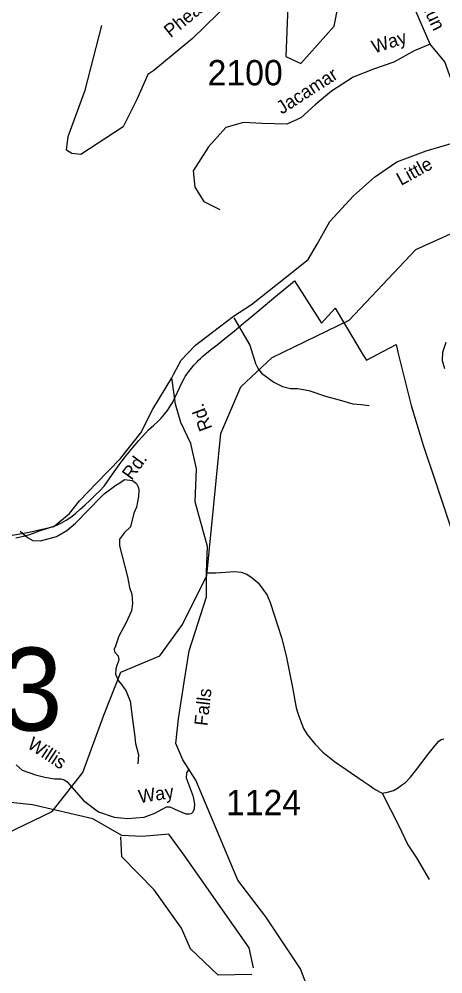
# Model space of a CAD drawing. Extents: x 884530 to 1028605, y 526725 to 653634.
# Drawn here: x 962566 to 964663, y 566967 to 571686 of the extents above; entities that cross this region are included whole.
import ezdxf

# ---------------------------------------------------------------- set-up
doc = ezdxf.new("R2010")
doc.units = 0
for name, color, linetype in [('Exist Boundary Political City Limit New', 7, 'Continuous'), ('Exist Hydrographic Bay Label', 7, 'Continuous'), ('Exist Hydrographic Creek Single Shore', 7, 'Continuous'), ('Exist Road Non-System Type 51', 7, 'Continuous'), ('Exist Road Non-System Type 51 Label', 7, 'Continuous'), ('Exist Road Secondary Structure Standard Bridge Number Label', 7, 'Continuous'), ('Exist Road Secondary Type 20 Attributed', 7, 'Continuous'), ('Exist Road Secondary Type 51 Attributed', 7, 'Continuous'), ('Exist Road Secondary Type 51 Label', 7, 'Continuous'), ('Exist Road Secondary Type 51 Number Label', 7, 'Continuous'), ('Map Preparation Boundary City Limit Buffer Line', 7, 'Continuous')]:
    doc.layers.add(name, color=color, linetype=linetype)

msp = doc.modelspace()

# ---------------------------------------------------------------- linework, layer by layer
at = {"layer": 'Exist Boundary Political City Limit New'}
for points in [[(963191.4, 569640.2), (963206.6, 569655.8), (963219.4, 569667.8), (963233.2, 569680.1), (963250.3, 569696.2), (963268.6, 569714.6), (963286.1, 569733.8), (963300.5, 569752.1), (963309, 569764.6), (963317.5, 569778), (963324.5, 569789.2), (963373, 569891.3), (963382.4, 569910), (963388.4, 569920.6), (963395.2, 569931), (963405.5, 569944.4), (963419.1, 569960.9), (963431.4, 569975.4), (963442.4, 569987.7), (963448.2, 569993.8), (963452.8, 569998.5), (963454.3, 570000), (963463.2, 570008.8), (963473.7, 570018.3), (963485.1, 570028.2), (963511.9, 570050.2), (963519.3, 570056.1), (963545.4, 570076.9), (963593.1, 570114.3), (963630.4, 570144.8), (963689.6, 570194.4), (963693.4, 570197.6), (963762.1, 570254.6), (963826.8, 570309), (963862.2, 570338.4), (963908.6, 570376.6), (963929, 570393), (964063.1, 570184.4), (964130.3, 570258.2), (964269.4, 570026.2), (964285.1, 570000.1), (964342, 570030.2), (964432.1, 570077.9), (964436.6, 570056.1), (964440.5, 570040.4), (964450.5, 570000), (964506.4, 569776.7), (964551.1, 569629.6), (964566.1, 569579.9), (964624.8, 569404.9), (964701.2, 569177.2)], [(963140.2, 569582.3), (963157.4, 569602.3), (963174.8, 569622), (963191.4, 569640.2)], [(962550.4, 569122.8), (962586.9, 569130.6), (962619.2, 569139.7), (962645.8, 569149.4), (962667.4, 569157.6), (962723.5, 569175.9), (962751.9, 569185.9), (962776.5, 569196.6), (962799.1, 569209.5), (962821.8, 569225.4), (962844.6, 569243.7), (962867.6, 569263.8), (962891.2, 569284.9), (962917.5, 569308.9), (962943.1, 569332.9), (962966.8, 569356.3), (962986.9, 569378.5), (963002.3, 569398.8), (963014.1, 569416.6), (963028.8, 569437.9), (963044.7, 569460.8), (963060.8, 569483.1), (963075.5, 569502.8), (963086.9, 569517.3), (963103.1, 569537.4), (963104, 569538.6), (963112, 569548.6), (963140.2, 569582.3)]]:
    msp.add_lwpolyline(points, dxfattribs=at)
at = {"layer": 'Exist Hydrographic Bay Label'}
for points in [[(964145.4, 571752.5), (963895.3, 571751), (963886.7, 571501.8), (963960.4, 571467.4), (964125.3, 571651.2), (964145.4, 571752.5)], [(963370.4, 567192.8), (963235.1, 567382.6), (963073.9, 567546.7), (963069.1, 567645.2)], [(963725.7, 566996.8), (963704.2, 567095.8), (963382.4, 567554.6), (963306.4, 567658.6), (963174.5, 567646.6), (963074.5, 567650.6)], [(963717.7, 566964.8), (963550.9, 566961.6), (963414.4, 567090.5), (963370.4, 567192.8)]]:
    msp.add_lwpolyline(points, dxfattribs=at)
at = {"layer": 'Exist Hydrographic Creek Single Shore'}
for points in [[(963262.4, 568538.8), (963374.9, 568694.6), (963495.8, 568936.4), (963563.6, 569637.7), (963663.2, 569868.7), (963818.3, 570013.2), (964200, 570199.2), (964528.8, 570547), (964715.3, 570631.8), (965137.9, 570551.1), (965803.3, 570501.6), (966013, 570536.8), (966277.8, 570718.4), (966340.3, 570841.9), (966347, 571032.2), (966277.2, 571187.8), (965716.4, 571848.9), (965306.9, 572546.3), (965035.6, 572896.3), (964906.2, 573253.3), (964918.3, 573601), (965032.1, 573999.1), (965010.2, 574091.4)], [(961273.6, 566462.3), (961324.2, 566439.3), (961465.3, 566421.2), (961529.5, 566442), (961525.9, 566523.5), (961540.4, 566731.6), (961580.2, 566842), (961614.5, 566954.2), (961670.6, 567059.1), (961719.5, 567118.9), (961793.6, 567173.2), (961904, 567189.4), (961940.2, 567193.1), (961983.6, 567249.2), (961999.9, 567365), (962121.1, 567317.4), (962361, 567593.4), (962728.9, 567769.5), (962880.8, 567962.7), (962984.8, 568246.8), (963068.7, 568458.8), (963262.4, 568538.8)], [(963074.5, 567650.6), (962930.6, 567734), (962632.8, 567802.3), (960993, 567977.9)]]:
    msp.add_lwpolyline(points, dxfattribs=at)
at = {"layer": 'Exist Road Non-System Type 51'}
for points in [[(963627.8, 570210.6), (963708, 570075.3), (963735.8, 569985), (963748.8, 569957.1), (963765.9, 569936.4), (963826.1, 569892.3), (963868.8, 569870), (963909.6, 569859.9), (963944.2, 569859.9), (964000.5, 569850.7), (964081.8, 569823.5), (964150.5, 569804.3), (964217.4, 569785.5), (964259.2, 569781), (964298.8, 569776.1)], [(964677.5, 570088), (964661.6, 570038.9), (964658.8, 569999.7), (964670.4, 569959.1)], [(962571.1, 569155.1), (962607.5, 569123.9), (962633.8, 569109.4), (962671.1, 569107.2), (962750.9, 569128.7), (962801.8, 569159.4), (962844.3, 569195.8), (962970.6, 569324.2), (962986.8, 569339.6), (963044.2, 569383.4), (963064.4, 569394.9), (963088.1, 569411.5), (963126.7, 569405.8), (963146.9, 569390.9), (963155.6, 569374.3), (963158.8, 569359.3), (963156.5, 569326.9), (963146.9, 569274.3), (963134.1, 569244.9), (963117, 569176.5), (963088.1, 569149.7), (963062.7, 569116.4), (963063.1, 569083.9), (963103, 568929.1), (963112.7, 568876.6), (963123.2, 568844.1), (963127.6, 568798.5), (963122.8, 568761.2), (963095.6, 568703.8), (963058.3, 568633.6), (963051.3, 568611.7), (963042.6, 568587.4), (963036.8, 568572.6), (963038.1, 568559.1), (963055.6, 568539), (963058.8, 568518.4), (963050.4, 568491.3), (963043.9, 568475.8), (963043.2, 568449.4), (963058.2, 568415.2), (963072.9, 568397.8), (963095.2, 568364.5), (963114.9, 568314.8), (963119.6, 568290.1), (963126.7, 568223.3), (963137.2, 568153), (963142.5, 568106.1), (963156.1, 568049.5), (963154.3, 568005.6)], [(963493.6, 568950), (963539.6, 568950.3), (963632, 568956.6), (963664.4, 568952.7), (963693.7, 568942.4), (963720, 568925), (963748.5, 568900.1), (963772.5, 568868.7), (963793.7, 568838.7), (963808.4, 568803.8), (963828.1, 568741.3), (963864.5, 568630), (963887.1, 568540.2), (963919.3, 568382.5), (963937.5, 568283.2), (963946.3, 568251), (963959.5, 568215.5), (963973.2, 568181), (963991.2, 568150.6), (964030.1, 568104.5), (964069.1, 568064), (964126.7, 568016.5), (964268.1, 567919.9), (964297.8, 567899.4), (964327.7, 567879.4), (964362.8, 567861.3)], [(964362.8, 567861.3), (964388.7, 567864.9), (964418.6, 567874.2), (964438.3, 567885.3), (964458.8, 567899.9), (964477.9, 567913.6), (964502.7, 567940.1), (964527.2, 567971.8), (964591.1, 568053.7), (964624, 568093.9), (964643, 568116.9), (964654.1, 568125.6), (964667.6, 568129.4)], [(962552, 568000.9), (962581.6, 567974.8), (962647.4, 567951.6), (962693.9, 567939.3), (962740.7, 567932.2), (962771.7, 567932.3), (962789.2, 567927.1), (962801.4, 567919), (962884.5, 567824.4), (962959.6, 567768.9), (963037, 567741.6), (963102.7, 567735.2), (963184.1, 567741.6), (963238.1, 567761.9), (963294.6, 567793.4), (963311.4, 567793.4), (963351.7, 567775.4), (963391.6, 567759.1), (963408.3, 567757.8), (963418.3, 567759.6), (963426.6, 567767.8), (963434.7, 567785.3), (963436.4, 567806.2), (963429.4, 567842.8), (963394.2, 567935.5), (963396.3, 567960.8), (963408.6, 567980.9)], [(964362.8, 567861.3), (964445.7, 567699), (964490.4, 567604.7), (964532.9, 567540.7), (964594.9, 567434.3)]]:
    msp.add_lwpolyline(points, dxfattribs=at)
at = {"layer": 'Exist Road Secondary Type 20 Attributed'}
msp.add_lwpolyline([(964012.7, 566848.3), (963957.9, 566991.6), (963786.9, 567249.5), (963649, 567430.3), (963440.3, 567925.7), (963375.5, 568026.2), (963342.1, 568105.9), (963354.4, 568228.7), (963383, 568408.8), (963407.6, 568564.4), (963493.5, 568830.6), (963493.8, 568952.4), (963497.5, 569079.3), (963437.1, 569299.8), (963444.3, 569464.3), (963415.8, 569588.2), (963366.2, 569691.9), (963339.5, 569783.9), (963321, 569912.9)], dxfattribs=at)
at = {"layer": 'Exist Road Secondary Type 51 Attributed'}
for points in [[(964600.3, 571562), (964513.2, 571764.2), (964476.8, 571837.3), (964420.6, 571879.4), (964330.8, 571879.4), (964125.9, 571834.4), (964005.2, 571820.4), (963878.9, 571840.1), (963811.5, 571887.8), (963763.8, 571890.6), (963676.8, 571837.3), (963424.2, 571590.1), (963233.3, 571432.8), (963202.4, 571413.1), (963149.1, 571289.5), (963081.7, 571154.7), (962871.2, 571017.1), (962826.3, 571022.7), (962801, 571039.5), (962809.4, 571107), (962893.6, 571334.5), (962975, 571654.7)], [(964600.3, 571562), (964521.7, 571529.4), (964420.6, 571473.2), (964319.6, 571439.5), (964218.5, 571400.2), (964111.9, 571330), (964030.5, 571262.6), (963960.3, 571198), (963890.1, 571167.1), (963769.4, 571169.9), (963676.8, 571175.5), (963589.8, 571150.2), (963502.7, 571054.7), (963427, 570936.7), (963435.4, 570855.3), (963480.3, 570785.1), (963558.9, 570745.7)], [(964783.7, 571095.1), (964726.6, 571324.4), (964673.2, 571476), (964600.3, 571562)], [(963321, 569912.9), (963329.2, 569930.2), (963368, 570000), (963438.9, 570074.1), (963523.3, 570139.3), (963627.5, 570217.5), (963716.6, 570275.7), (963890.1, 570414.3), (963996.8, 570498.6), (964041.7, 570574.4), (964103.4, 570686.8), (964221.3, 570813.2), (964325.2, 570905.9), (964434.7, 570981.7), (964580.6, 571035.1), (964783.7, 571095.1)], [(962185.7, 569175.6), (962385.5, 569138.9), (962513, 569132.6), (962615.6, 569151), (962738.5, 569178.9), (962815.1, 569242.2), (962865, 569305.5), (962948.2, 569392.2), (963068.1, 569515.4), (963168, 569642.1), (963227.9, 569758.7), (963321, 569912.9)]]:
    msp.add_lwpolyline(points, dxfattribs=at)
at = {"layer": 'Map Preparation Boundary City Limit Buffer Line'}
for points in [[(963191.4, 569640.2), (963206.6, 569655.8), (963219.4, 569667.8), (963233.2, 569680.1), (963250.3, 569696.2), (963268.6, 569714.6), (963286.1, 569733.8), (963300.5, 569752.1), (963309, 569764.6), (963317.5, 569778), (963324.5, 569789.2), (963373, 569891.3), (963382.4, 569910), (963388.4, 569920.6), (963395.2, 569931), (963405.5, 569944.4), (963419.1, 569960.9), (963431.4, 569975.4), (963442.4, 569987.7), (963448.2, 569993.8), (963452.8, 569998.5), (963454.3, 570000), (963463.2, 570008.8), (963473.7, 570018.3), (963485.1, 570028.2), (963511.9, 570050.2), (963519.3, 570056.1), (963545.4, 570076.9), (963593.1, 570114.3), (963630.4, 570144.8), (963689.6, 570194.4), (963693.4, 570197.6), (963762.1, 570254.6), (963826.8, 570309), (963862.2, 570338.4), (963908.6, 570376.6), (963929, 570393), (964063.1, 570184.4), (964130.3, 570258.2), (964269.4, 570026.2), (964285.1, 570000.1), (964342, 570030.2), (964432.1, 570077.9), (964436.6, 570056.1), (964440.5, 570040.4), (964450.5, 570000), (964506.4, 569776.7), (964551.1, 569629.6), (964566.1, 569579.9), (964624.8, 569404.9), (964701.2, 569177.2)], [(963140.2, 569582.3), (963157.4, 569602.3), (963174.8, 569622), (963191.4, 569640.2)], [(962550.4, 569122.8), (962586.9, 569130.6), (962619.2, 569139.7), (962645.8, 569149.4), (962667.4, 569157.6), (962723.5, 569175.9), (962751.9, 569185.9), (962776.5, 569196.6), (962799.1, 569209.5), (962821.8, 569225.4), (962844.6, 569243.7), (962867.6, 569263.8), (962891.2, 569284.9), (962917.5, 569308.9), (962943.1, 569332.9), (962966.8, 569356.3), (962986.9, 569378.5), (963002.3, 569398.8), (963014.1, 569416.6), (963028.8, 569437.9), (963044.7, 569460.8), (963060.8, 569483.1), (963075.5, 569502.8), (963086.9, 569517.3), (963103.1, 569537.4), (963104, 569538.6), (963112, 569548.6), (963140.2, 569582.3)]]:
    msp.add_lwpolyline(points, dxfattribs=at)

# ---------------------------------------------------------------- texts
at = {"layer": 'Exist Road Non-System Type 51 Label'}
for s, rotation, p in [('Willis', 326.7501, (962601.4, 568087.9)), ('Way', 8.784, (963161.9, 567811))]:
    msp.add_text(s, height=65.62, rotation=rotation, dxfattribs=at).set_placement(p)
at = {"layer": 'Exist Road Secondary Structure Standard Bridge Number Label'}
msp.add_text('73', height=410.1, dxfattribs=at).set_placement((962170.9, 568169.7))
at = {"layer": 'Exist Road Secondary Type 51 Label'}
for s, rotation, p in [('Pheasant', 39.0107, (963315.6, 571592.1)), ('Run', 295.5924, (964548.8, 571768.3)), ('Way', 18.1776, (964323.6, 571515.6)), ('Jacamar', 32.7393, (963866, 571213.9)), ('Little', 28.7319, (964455.9, 570861.6)), ('Rd.', 110.4511, (963522.9, 569664.7)), ('Rd.', 53.8807, (963122.8, 569403.9)), ('Falls', 83.4287, (963497.5, 568190.7))]:
    msp.add_text(s, height=65.62, rotation=rotation, dxfattribs=at).set_placement(p)
at = {"layer": 'Exist Road Secondary Type 51 Number Label'}
for s, p in [('2100', (963498.7, 571359.1)), ('1124', (963589.5, 567751.8))]:
    msp.add_text(s, height=125, dxfattribs=at).set_placement(p)

doc.saveas('drawing.dxf')
